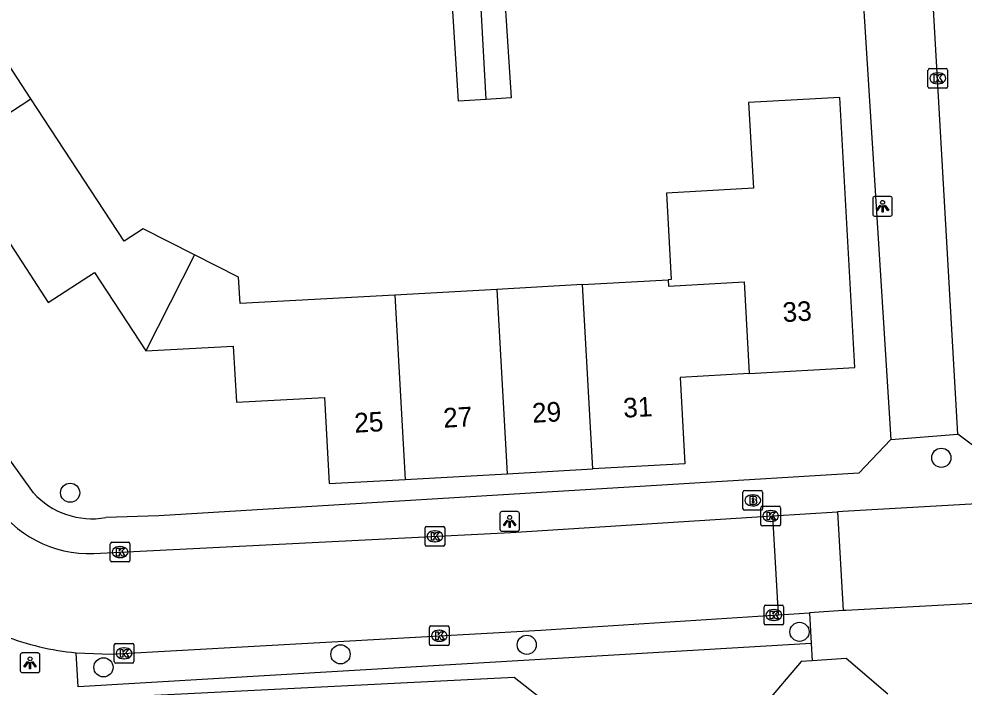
# Model space of a CAD drawing. Extents: x 158461 to 159795, y 387220 to 388672.
# Drawn here: x 159006.44 to 159054.64, y 387808.63 to 387842.73 of the extents above; entities that cross this region are included whole.
import ezdxf

# ---------------------------------------------------------------- set-up
doc = ezdxf.new("R2010")
doc.units = 0
for name, color, linetype in [('IMGEO_Boom', 7, 'Continuous'), ('IMGEO_Brandkraan', 7, 'Continuous'), ('IMGEO_Kolk', 7, 'Continuous'), ('IMGEO_Lichtpunt', 7, 'Continuous'), ('IMGEO_Pand', 7, 'Continuous'), ('IMGEO_Pand_nummerreeks', 7, 'Continuous'), ('IMGEO_Rijbaan_lokaal_open', 7, 'Continuous'), ('IMGEO_Voetpad_open', 7, 'Continuous')]:
    doc.layers.add(name, color=color, linetype=linetype)

msp = doc.modelspace()

# ---------------------------------------------------------------- linework, layer by layer
at = {"layer": 'IMGEO_Boom'}
for centre in [(159053.475, 387820.335), (159009.054, 387818.55), (159046.244, 387811.453), (159032.336, 387810.791), (159022.84, 387810.306), (159010.754, 387809.64)]:
    msp.add_circle(centre, 0.489, dxfattribs=at)
at = {"layer": 'IMGEO_Brandkraan'}
for p, q in [((159043.362, 387817.735), (159043.362, 387818.587)), ((159043.437, 387818.661), (159044.289, 387818.661)), ((159044.363, 387818.587), (159044.363, 387817.735)), ((159043.85, 387818.441), (159043.875, 387818.441)), ((159044.289, 387817.661), (159043.437, 387817.661)), ((159043.873, 387817.881), (159043.848, 387817.881))]:
    msp.add_line(p, q, dxfattribs=at)
for points in [[(159043.362, 387817.735), (159043.362, 387818.587)], [(159043.437, 387818.661), (159044.289, 387818.661)], [(159044.363, 387818.587), (159044.363, 387817.735)], [(159043.71, 387818.361), (159043.71, 387817.961), (159043.923, 387817.961)], [(159043.941, 387818.361), (159043.71, 387818.361)], [(159043.889, 387818.28), (159043.835, 387818.28), (159043.835, 387818.204)], [(159043.835, 387818.204), (159043.888, 387818.204)], [(159043.897, 387818.128), (159043.835, 387818.128), (159043.835, 387818.047)], [(159043.835, 387818.047), (159043.897, 387818.047)], [(159044.289, 387817.661), (159043.437, 387817.661)]]:
    msp.add_lwpolyline(points, dxfattribs=at)
for centre, radius, start, end in [((159043.439, 387818.585), 0.0765, 91.552, 178.448), ((159043.439, 387818.585), 0.0765, 91.552, 178.448), ((159044.287, 387818.585), 0.0765, 1.552, 88.448), ((159044.287, 387818.585), 0.0765, 1.552, 88.448), ((159043.89, 387818.242), 0.0379, 267.8285, 90.9355), ((159043.898, 387818.087), 0.0404, 269.8759, 90.5077), ((159043.929, 387818.212), 0.251, 268.6676, 293.5347), ((159043.945, 387818.216), 0.145, 59.4692, 91.5367), ((159043.97, 387818.263), 0.0922, 285.5137, 58.1501), ((159043.975, 387818.071), 0.105, 301.3115, 78.989), ((159043.439, 387817.737), 0.0765, 181.552, 268.448), ((159043.439, 387817.737), 0.0765, 181.552, 268.448), ((159044.287, 387817.737), 0.0765, 271.552, 358.448), ((159044.287, 387817.737), 0.0765, 271.552, 358.448)]:
    msp.add_arc(centre, radius, start, end, dxfattribs=at)
for centre, major_axis, ratio, start_param, end_param in [((159043.849, 387818.161), (-0.387, 0.002), 0.722429, 4.712389, 7.853982), ((159043.874, 387818.161), (-0.39, 0.002), 0.717154, 1.570796, 4.712389)]:
    msp.add_ellipse(centre, major_axis=major_axis, ratio=ratio, start_param=start_param, end_param=end_param, dxfattribs=at)
at = {"layer": 'IMGEO_Kolk'}
for p, q in [((159052.871, 387840.194), (159053.723, 387840.194)), ((159052.796, 387839.268), (159052.796, 387840.12)), ((159053.284, 387839.974), (159053.309, 387839.974)), ((159053.797, 387840.12), (159053.797, 387839.268)), ((159053.723, 387839.194), (159052.871, 387839.194)), ((159053.307, 387839.414), (159053.282, 387839.414)), ((159044.275, 387816.936), (159044.275, 387817.788)), ((159044.35, 387817.862), (159045.202, 387817.862)), ((159044.763, 387817.642), (159044.788, 387817.642)), ((159045.276, 387817.788), (159045.276, 387816.936)), ((159044.786, 387817.082), (159044.761, 387817.082)), ((159027.151, 387815.9), (159027.151, 387816.752)), ((159027.226, 387816.826), (159028.078, 387816.826)), ((159027.639, 387816.606), (159027.664, 387816.606)), ((159028.152, 387816.752), (159028.152, 387815.9)), ((159045.202, 387816.862), (159044.35, 387816.862)), ((159011.104, 387815.096), (159011.104, 387815.948)), ((159011.179, 387816.022), (159012.031, 387816.022)), ((159011.592, 387815.802), (159011.617, 387815.802)), ((159012.105, 387815.948), (159012.105, 387815.096)), ((159028.078, 387815.826), (159027.226, 387815.826)), ((159027.662, 387816.046), (159027.637, 387816.046)), ((159011.615, 387815.242), (159011.59, 387815.242)), ((159012.031, 387815.022), (159011.179, 387815.022)), ((159044.435, 387811.885), (159044.435, 387812.737)), ((159044.51, 387812.811), (159045.362, 387812.811)), ((159045.436, 387812.737), (159045.436, 387811.885)), ((159044.923, 387812.591), (159044.948, 387812.591)), ((159027.453, 387811.753), (159028.305, 387811.753)), ((159045.362, 387811.811), (159044.51, 387811.811)), ((159044.946, 387812.031), (159044.921, 387812.031)), ((159027.378, 387810.827), (159027.378, 387811.679)), ((159027.866, 387811.533), (159027.891, 387811.533)), ((159028.379, 387811.679), (159028.379, 387810.827)), ((159011.304, 387809.931), (159011.304, 387810.783)), ((159011.379, 387810.857), (159012.231, 387810.857)), ((159012.305, 387810.783), (159012.305, 387809.931)), ((159028.305, 387810.753), (159027.453, 387810.753)), ((159027.889, 387810.973), (159027.864, 387810.973)), ((159011.792, 387810.637), (159011.817, 387810.637)), ((159012.231, 387809.857), (159011.379, 387809.857)), ((159011.815, 387810.077), (159011.79, 387810.077))]:
    msp.add_line(p, q, dxfattribs=at)
for points in [[(159052.871, 387840.194), (159053.723, 387840.194)], [(159052.796, 387839.268), (159052.796, 387840.12)], [(159053.117, 387839.894), (159053.24, 387839.894), (159053.24, 387839.743), (159053.37, 387839.894), (159053.534, 387839.894), (159053.388, 387839.743), (159053.541, 387839.494), (159053.389, 387839.494), (159053.304, 387839.658), (159053.24, 387839.591), (159053.24, 387839.494), (159053.117, 387839.494), (159053.117, 387839.894)], [(159053.797, 387840.12), (159053.797, 387839.268)], [(159053.723, 387839.194), (159052.871, 387839.194)], [(159044.275, 387816.936), (159044.275, 387817.788)], [(159044.35, 387817.862), (159045.202, 387817.862)], [(159044.596, 387817.562), (159044.719, 387817.562), (159044.719, 387817.411), (159044.849, 387817.562), (159045.013, 387817.562), (159044.867, 387817.411), (159045.02, 387817.162), (159044.868, 387817.162), (159044.783, 387817.326), (159044.719, 387817.259), (159044.719, 387817.162), (159044.596, 387817.162), (159044.596, 387817.562)], [(159045.276, 387817.788), (159045.276, 387816.936)], [(159027.151, 387815.9), (159027.151, 387816.752)], [(159027.226, 387816.826), (159028.078, 387816.826)], [(159028.152, 387816.752), (159028.152, 387815.9)], [(159045.202, 387816.862), (159044.35, 387816.862)], [(159027.472, 387816.526), (159027.595, 387816.526), (159027.595, 387816.375), (159027.725, 387816.526), (159027.889, 387816.526), (159027.743, 387816.375), (159027.896, 387816.126), (159027.744, 387816.126), (159027.659, 387816.29), (159027.595, 387816.223), (159027.595, 387816.126), (159027.472, 387816.126), (159027.472, 387816.526)], [(159011.104, 387815.096), (159011.104, 387815.948)], [(159011.179, 387816.022), (159012.031, 387816.022)], [(159011.425, 387815.722), (159011.548, 387815.722), (159011.548, 387815.571), (159011.678, 387815.722), (159011.842, 387815.722), (159011.696, 387815.571), (159011.849, 387815.322), (159011.697, 387815.322), (159011.612, 387815.486), (159011.548, 387815.419), (159011.548, 387815.322), (159011.425, 387815.322), (159011.425, 387815.722)], [(159012.105, 387815.948), (159012.105, 387815.096)], [(159028.078, 387815.826), (159027.226, 387815.826)], [(159012.031, 387815.022), (159011.179, 387815.022)], [(159044.435, 387811.885), (159044.435, 387812.737)], [(159044.51, 387812.811), (159045.362, 387812.811)], [(159045.436, 387812.737), (159045.436, 387811.885)], [(159044.756, 387812.511), (159044.879, 387812.511), (159044.879, 387812.36), (159045.009, 387812.511), (159045.173, 387812.511), (159045.027, 387812.36), (159045.18, 387812.111), (159045.028, 387812.111), (159044.943, 387812.275), (159044.879, 387812.208), (159044.879, 387812.111), (159044.756, 387812.111), (159044.756, 387812.511)], [(159027.453, 387811.753), (159028.305, 387811.753)], [(159045.362, 387811.811), (159044.51, 387811.811)], [(159027.378, 387810.827), (159027.378, 387811.679)], [(159027.699, 387811.453), (159027.822, 387811.453), (159027.822, 387811.302), (159027.952, 387811.453), (159028.116, 387811.453), (159027.97, 387811.302), (159028.123, 387811.053), (159027.971, 387811.053), (159027.886, 387811.217), (159027.822, 387811.15), (159027.822, 387811.053), (159027.699, 387811.053), (159027.699, 387811.453)], [(159028.379, 387811.679), (159028.379, 387810.827)], [(159011.304, 387809.931), (159011.304, 387810.783)], [(159011.379, 387810.857), (159012.231, 387810.857)], [(159012.305, 387810.783), (159012.305, 387809.931)], [(159028.305, 387810.753), (159027.453, 387810.753)], [(159011.625, 387810.557), (159011.748, 387810.557), (159011.748, 387810.406), (159011.878, 387810.557), (159012.042, 387810.557), (159011.896, 387810.406), (159012.049, 387810.157), (159011.897, 387810.157), (159011.812, 387810.321), (159011.748, 387810.254), (159011.748, 387810.157), (159011.625, 387810.157), (159011.625, 387810.557)], [(159012.231, 387809.857), (159011.379, 387809.857)]]:
    msp.add_lwpolyline(points, dxfattribs=at)
for centre, start, end in [((159052.873, 387840.118), 91.552, 178.448), ((159052.873, 387840.118), 91.552, 178.448), ((159053.721, 387840.118), 1.552, 88.448), ((159053.721, 387840.118), 1.552, 88.448), ((159052.873, 387839.27), 181.552, 268.448), ((159052.873, 387839.27), 181.552, 268.448), ((159053.721, 387839.27), 271.552, 358.448), ((159053.721, 387839.27), 271.552, 358.448), ((159044.352, 387817.786), 91.552, 178.448), ((159044.352, 387817.786), 91.552, 178.448), ((159045.2, 387817.786), 1.552, 88.448), ((159045.2, 387817.786), 1.552, 88.448), ((159027.228, 387816.75), 91.552, 178.448), ((159027.228, 387816.75), 91.552, 178.448), ((159028.076, 387816.75), 1.552, 88.448), ((159028.076, 387816.75), 1.552, 88.448), ((159044.352, 387816.938), 181.552, 268.448), ((159044.352, 387816.938), 181.552, 268.448), ((159045.2, 387816.938), 271.552, 358.448), ((159045.2, 387816.938), 271.552, 358.448), ((159011.181, 387815.946), 91.552, 178.448), ((159011.181, 387815.946), 91.552, 178.448), ((159012.029, 387815.946), 1.552, 88.448), ((159012.029, 387815.946), 1.552, 88.448), ((159027.228, 387815.902), 181.552, 268.448), ((159027.228, 387815.902), 181.552, 268.448), ((159028.076, 387815.902), 271.552, 358.448), ((159028.076, 387815.902), 271.552, 358.448), ((159011.181, 387815.098), 181.552, 268.448), ((159011.181, 387815.098), 181.552, 268.448), ((159012.029, 387815.098), 271.552, 358.448), ((159012.029, 387815.098), 271.552, 358.448), ((159044.512, 387812.735), 91.552, 178.448), ((159044.512, 387812.735), 91.552, 178.448), ((159045.36, 387812.735), 1.552, 88.448), ((159045.36, 387812.735), 1.552, 88.448), ((159027.455, 387811.677), 91.552, 178.448), ((159027.455, 387811.677), 91.552, 178.448), ((159028.303, 387811.677), 1.552, 88.448), ((159028.303, 387811.677), 1.552, 88.448), ((159044.512, 387811.887), 181.552, 268.448), ((159044.512, 387811.887), 181.552, 268.448), ((159045.36, 387811.887), 271.552, 358.448), ((159045.36, 387811.887), 271.552, 358.448), ((159011.381, 387810.781), 91.552, 178.448), ((159011.381, 387810.781), 91.552, 178.448), ((159012.229, 387810.781), 1.552, 88.448), ((159012.229, 387810.781), 1.552, 88.448), ((159027.455, 387810.829), 181.552, 268.448), ((159027.455, 387810.829), 181.552, 268.448), ((159028.303, 387810.829), 271.552, 358.448), ((159028.303, 387810.829), 271.552, 358.448), ((159011.381, 387809.933), 181.552, 268.448), ((159011.381, 387809.933), 181.552, 268.448), ((159012.229, 387809.933), 271.552, 358.448), ((159012.229, 387809.933), 271.552, 358.448)]:
    msp.add_arc(centre, 0.0765, start, end, dxfattribs=at)
for centre, major_axis, ratio, start_param, end_param in [((159053.283, 387839.694), (-0.387, 0.002), 0.722429, 4.712389, 7.853982), ((159053.308, 387839.694), (-0.39, 0.002), 0.717154, 1.570796, 4.712389), ((159044.762, 387817.362), (-0.387, 0.002), 0.722429, 4.712389, 7.853982), ((159044.787, 387817.362), (-0.39, 0.002), 0.717154, 1.570796, 4.712389), ((159027.638, 387816.326), (-0.387, 0.002), 0.722429, 4.712389, 7.853982), ((159027.663, 387816.326), (-0.39, 0.002), 0.717154, 1.570796, 4.712389), ((159011.591, 387815.522), (-0.387, 0.002), 0.722429, 4.712389, 7.853982), ((159011.616, 387815.522), (-0.39, 0.002), 0.717154, 1.570796, 4.712389), ((159044.922, 387812.311), (-0.387, 0.002), 0.722429, 4.712389, 7.853982), ((159044.947, 387812.311), (-0.39, 0.002), 0.717154, 1.570796, 4.712389), ((159027.865, 387811.253), (-0.387, 0.002), 0.722429, 4.712389, 7.853982), ((159027.89, 387811.253), (-0.39, 0.002), 0.717154, 1.570796, 4.712389), ((159011.791, 387810.357), (-0.387, 0.002), 0.722429, 4.712389, 7.853982), ((159011.816, 387810.357), (-0.39, 0.002), 0.717154, 1.570796, 4.712389)]:
    msp.add_ellipse(centre, major_axis=major_axis, ratio=ratio, start_param=start_param, end_param=end_param, dxfattribs=at)
at = {"layer": 'IMGEO_Lichtpunt'}
for p, q in [((159049.981, 387833.568), (159049.981, 387832.761)), ((159049.981, 387833.568), (159049.981, 387832.761)), ((159050.883, 387833.663), (159050.075, 387833.663)), ((159050.883, 387833.663), (159050.075, 387833.663)), ((159050.977, 387832.761), (159050.977, 387833.568)), ((159050.977, 387832.761), (159050.977, 387833.568)), ((159050.075, 387832.667), (159050.883, 387832.667)), ((159050.075, 387832.667), (159050.883, 387832.667)), ((159031.869, 387817.586), (159031.061, 387817.586)), ((159031.869, 387817.586), (159031.061, 387817.586)), ((159030.967, 387817.491), (159030.967, 387816.684)), ((159030.967, 387817.491), (159030.967, 387816.684)), ((159031.963, 387816.684), (159031.963, 387817.491)), ((159031.963, 387816.684), (159031.963, 387817.491)), ((159031.061, 387816.59), (159031.869, 387816.59)), ((159031.061, 387816.59), (159031.869, 387816.59)), ((159006.512, 387810.278), (159006.512, 387809.471)), ((159006.512, 387810.278), (159006.512, 387809.471)), ((159007.414, 387810.373), (159006.606, 387810.373)), ((159007.414, 387810.373), (159006.606, 387810.373)), ((159007.508, 387809.471), (159007.508, 387810.278)), ((159007.508, 387809.471), (159007.508, 387810.278)), ((159006.606, 387809.377), (159007.414, 387809.377)), ((159006.606, 387809.377), (159007.414, 387809.377))]:
    msp.add_line(p, q, dxfattribs=at)
for points in [[(159050.355, 387833.232), (159050.394, 387833.204), (159050.206, 387832.942), (159050.168, 387832.969), (159050.355, 387833.232)], [(159050.457, 387833.184), (159050.504, 387833.184), (159050.504, 387832.862), (159050.457, 387832.862), (159050.457, 387833.184)], [(159050.567, 387833.204), (159050.605, 387833.231), (159050.792, 387832.969), (159050.753, 387832.941), (159050.567, 387833.204)], [(159031.341, 387817.155), (159031.38, 387817.127), (159031.192, 387816.865), (159031.154, 387816.892), (159031.341, 387817.155)], [(159031.443, 387817.107), (159031.49, 387817.107), (159031.49, 387816.785), (159031.443, 387816.785), (159031.443, 387817.107)], [(159031.553, 387817.127), (159031.591, 387817.154), (159031.778, 387816.892), (159031.739, 387816.864), (159031.553, 387817.127)], [(159006.886, 387809.942), (159006.925, 387809.914), (159006.737, 387809.652), (159006.699, 387809.679), (159006.886, 387809.942)], [(159006.988, 387809.894), (159007.035, 387809.894), (159007.035, 387809.572), (159006.988, 387809.572), (159006.988, 387809.894)], [(159007.098, 387809.914), (159007.136, 387809.941), (159007.323, 387809.679), (159007.284, 387809.651), (159007.098, 387809.914)]]:
    msp.add_lwpolyline(points, dxfattribs=at)
for centre in [(159050.48, 387833.366), (159031.466, 387817.289), (159007.011, 387810.076)]:
    msp.add_circle(centre, 0.0994, dxfattribs=at)
for centre, start, end in [((159050.075, 387833.568), 90, 180), ((159050.075, 387833.568), 90, 180), ((159050.883, 387833.568), 0, 90), ((159050.883, 387833.568), 0, 90), ((159050.075, 387832.761), 180, 270), ((159050.075, 387832.761), 180, 270), ((159050.883, 387832.761), 270, 0), ((159050.883, 387832.761), 270, 360), ((159031.061, 387817.491), 90, 180), ((159031.061, 387817.491), 90, 180), ((159031.869, 387817.491), 0, 90), ((159031.869, 387817.491), 0, 90), ((159031.061, 387816.684), 180, 270), ((159031.061, 387816.684), 180, 270), ((159031.869, 387816.684), 270, 0), ((159031.869, 387816.684), 270, 360), ((159006.606, 387810.278), 90, 180), ((159006.606, 387810.278), 90, 180), ((159007.414, 387810.278), 0, 90), ((159007.414, 387810.278), 0, 90), ((159006.606, 387809.471), 180, 270), ((159006.606, 387809.471), 180, 270), ((159007.414, 387809.471), 270, 0), ((159007.414, 387809.471), 270, 360)]:
    msp.add_arc(centre, 0.0946, start, end, dxfattribs=at)
at = {"layer": 'IMGEO_Pand'}
for points in [[(159030.271, 387838.622), (159028.864, 387838.532), (159028.309, 387847.187)], [(159030.271, 387838.622), (159029.788, 387847.282)], [(159030.986, 387847.359), (159031.541, 387838.704), (159030.271, 387838.622)], [(159007.056, 387838.649), (159004.761, 387842.157), (159004.853, 387842.217)], [(159043.677, 387824.635), (159049.068, 387824.936), (159048.299, 387838.725), (159043.651, 387838.465), (159043.895, 387834.09), (159039.458, 387833.843), (159039.704, 387829.425), (159039.548, 387829.416)], [(158999.294, 387833.574), (159000, 387834.036), (159007.056, 387838.649)], [(159015.397, 387830.687), (159012.772, 387832.013), (159011.81, 387831.383), (159007.056, 387838.649)], [(158999.294, 387833.574), (159000, 387832.494), (159001.83, 387829.697), (159005.447, 387832.063), (159007.939, 387828.254), (159010.289, 387829.791), (159012.91, 387825.784)], [(159015.397, 387830.687), (159012.91, 387825.784)], [(159025.618, 387828.639), (159017.722, 387828.198), (159017.647, 387829.55), (159015.397, 387830.687)], [(159035.179, 387829.172), (159030.811, 387828.929)], [(159035.179, 387829.172), (159039.548, 387829.416)], [(159035.704, 387819.764), (159035.179, 387829.172)], [(159039.548, 387829.416), (159039.566, 387829.098), (159043.417, 387829.31), (159043.677, 387824.635)], [(159030.811, 387828.929), (159025.618, 387828.639)], [(159025.618, 387828.639), (159026.143, 387819.23)], [(159030.811, 387828.929), (159031.335, 387819.52)], [(159012.91, 387825.784), (159017.374, 387826.033), (159017.534, 387823.167), (159022.023, 387823.417), (159022.269, 387819.014), (159026.143, 387819.23)], [(159043.677, 387824.635), (159040.154, 387824.438), (159040.4, 387820.026), (159035.704, 387819.764)], [(159026.143, 387819.23), (159031.335, 387819.52)], [(159031.335, 387819.52), (159035.704, 387819.764)]]:
    msp.add_lwpolyline(points, dxfattribs=at)
at = {"layer": 'IMGEO_Rijbaan_lokaal_open'}
for points in [[(159056.47, 387818.052), (159048.458, 387817.597), (159048.177, 387817.579)], [(159044.883, 387817.37), (159048.177, 387817.579)], [(159048.177, 387817.579), (159048.473, 387812.539)], [(159010.267, 387815.456), (159031.521, 387816.521), (159044.883, 387817.37)], [(159045.18, 387812.326), (159044.883, 387817.37)], [(159062.99, 387813.329), (159048.611, 387812.548), (159048.473, 387812.539)], [(159009.362, 387810.382), (159011.135, 387810.319), (159033.058, 387811.541), (159045.18, 387812.326)], [(159045.18, 387812.326), (159046.748, 387812.427)], [(159048.473, 387812.539), (159046.748, 387812.427)], [(159046.748, 387812.427), (159046.835, 387810.855)], [(159046.835, 387810.855), (159046.888, 387809.971)], [(159050.754, 387808.265), (159048.621, 387810.087), (159046.888, 387809.971)]]:
    msp.add_lwpolyline(points, dxfattribs=at)
for centre, radius, start, end in [((159009.982, 387821.185), 5.736, 211.7702, 272.8491), ((159010.732, 387824.366), 14.051, 248.958, 264.4046)]:
    msp.add_arc(centre, radius, start, end, dxfattribs=at)
at = {"layer": 'IMGEO_Voetpad_open'}
for points in [[(159007.183, 387818.548), (159005.394, 387821.005), (159000, 387830.047), (158989.749, 387845.829), (158990.479, 387848.629), (158997.549, 387853.092)], [(159054.31, 387821.544), (159052.594, 387851.551), (159052.566, 387852.034)], [(159043.606, 387850.927), (159049.017, 387851.256), (159050.903, 387821.262)], [(159050.903, 387821.262), (159054.31, 387821.544)], [(159056.359, 387820.007), (159054.31, 387821.544)], [(159050.903, 387821.262), (159049.265, 387819.542), (159013.577, 387817.374), (159010.868, 387817.282)], [(159046.835, 387810.855), (159009.458, 387808.649), (159009.362, 387810.382)], [(159046.888, 387809.971), (159046.336, 387809.934), (159044.506, 387807.79), (159044.544, 387807.165), (159033.766, 387806.574), (159033.766, 387807.482), (159031.688, 387809.123), (159004.865, 387807.775)]]:
    msp.add_lwpolyline(points, dxfattribs=at)
msp.add_arc((159010.169, 387821.244), 4.023, 222.0786, 280.0006, dxfattribs=at)

# ---------------------------------------------------------------- texts
at = {"layer": 'IMGEO_Pand_nummerreeks'}
for s, rotation, p in [('33', 3.1957, (159045.407, 387827.256)), ('31', 3.1947, (159037.281, 387822.376)), ('27', 3.1947, (159028.103, 387821.864)), ('29', 3.1947, (159032.635, 387822.117)), ('25', 3.1947, (159023.57, 387821.611))]:
    msp.add_text(s, height=1, rotation=rotation, dxfattribs=at).set_placement(p)

doc.saveas('drawing.dxf')
